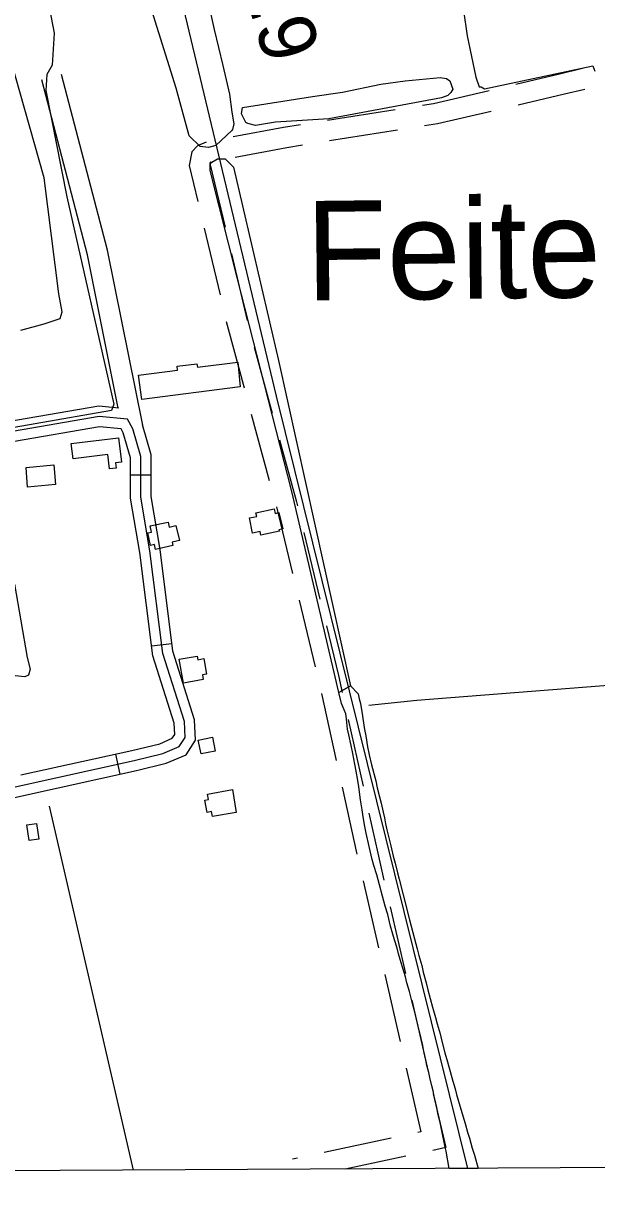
# Model space of a CAD drawing. Extents: x 3445503 to 3483459, y 540493 to 566012.
# Drawn here: x 3457610 to 3458446, y 545885 to 547599 of the extents above; entities that cross this region are included whole.
import ezdxf

# ---------------------------------------------------------------- set-up
doc = ezdxf.new("R2010")
doc.units = 0
for name, color, linetype in [('V-BLDG-OTLN', 7, 'Continuous'), ('V-DTCH-CNTR', 7, 'Continuous'), ('V-GRID-FRAM', 7, 'Continuous'), ('V-RIVR-EDGE', 7, 'Continuous'), ('V-RIVR-RANG-IDEN', 7, 'Continuous'), ('V-ROAD-CNTR', 7, 'Continuous'), ('V-SITE-VEGE', 7, 'Continuous'), ('V-TOPO-GNAM-IDEN', 7, 'Continuous'), ('V-TOPO-SHOR', 7, 'Continuous')]:
    doc.layers.add(name, color=color, linetype=linetype)

msp = doc.modelspace()

# ---------------------------------------------------------------- linework, layer by layer
at = {"layer": 'V-BLDG-OTLN'}
for points in [[(3457926.2, 547069.1), (3457782.8, 547050.4), (3457777.9, 547086), (3457835, 547093.1), (3457834.3, 547099), (3457863.2, 547102.6), (3457863.8, 547097.5), (3457922.7, 547104.8)], [(3457748.5, 546994.7), (3457753, 546959), (3457744.3, 546957.9), (3457745.3, 546950.5), (3457735.5, 546949.3), (3457732.9, 546970.2), (3457682.3, 546963.8), (3457679.4, 546986.4)], [(3457613.7, 546951.1), (3457654.1, 546954.9), (3457656.7, 546926.5), (3457616, 546922.7)], [(3457983.7, 546858.4), (3457956.2, 546852.8), (3457955.2, 546857.8), (3457944.3, 546855.5), (3457940, 546877.8), (3457950.4, 546879.9), (3457949.3, 546885.1), (3457975.7, 546890.8), (3457977.2, 546884.2), (3457982.7, 546885.4), (3457988.3, 546861.8), (3457982.7, 546860.5)], [(3457832.3, 546866.7), (3457837.5, 546844.7), (3457826.9, 546842.3), (3457828.1, 546837.3), (3457802.9, 546831.7), (3457801.3, 546839), (3457795.4, 546837.7), (3457791.7, 546855.9), (3457796.9, 546857), (3457795.1, 546866), (3457821.1, 546871.5), (3457822.6, 546864.4)], [(3457873.1, 546672.6), (3457877.1, 546649.7), (3457871.2, 546648.8), (3457872.4, 546641.9), (3457843.5, 546636.9), (3457837.3, 546671.7), (3457863.3, 546676.3), (3457864.6, 546670.6)], [(3457864.9, 546553.8), (3457885.8, 546557.8), (3457889.7, 546537.5), (3457869.1, 546533.5)], [(3457915, 546481.6), (3457920.6, 546448.3), (3457885.8, 546442.4), (3457884.6, 546449.5), (3457877.9, 546448.2), (3457874.8, 546465.9), (3457880.1, 546466.9), (3457878.6, 546474.8)], [(3457618.3, 546407.2), (3457615, 546430.1), (3457629.2, 546432.1), (3457632.5, 546409.2)]]:
    msp.add_lwpolyline(points, close=True, dxfattribs=at)
at = {"layer": 'V-DTCH-CNTR'}
msp.add_lwpolyline([(3459158.3, 546688.8), (3458896.8, 546665.2), (3458599.6, 546644.2), (3458184, 546611.4), (3458113.8, 546604.1)], dxfattribs=at)
at = {"layer": 'V-GRID-FRAM'}
msp.add_lwpolyline([(3449565.1, 564068.2), (3481202, 564229.3), (3481302.5, 546046.4), (3449649.7, 545885.3), (3449565.1, 564068.2)], dxfattribs=at)
at = {"layer": 'V-RIVR-EDGE'}
msp.add_spline([(3457863.5, 548983.4), (3457817.4, 548968.7), (3457802.1, 548960.7), (3457767.7, 548948.6), (3457731.5, 548932), (3457708.2, 548919.9), (3457702.2, 548907.8), (3457696.6, 548893.5), (3457692.4, 548877.5), (3457690.7, 548875.5), (3457689, 548882.8), (3457682.7, 548888), (3457675.4, 548890.1), (3457672.3, 548889.8), (3457669.1, 548886.3), (3457659.7, 548881.8), (3457640.6, 548872.8), (3457631.2, 548868.7), (3457618.3, 548865.2), (3457614.9, 548867), (3457612.4, 548865.2), (3457610, 548862.8), (3457605.5, 548857.9), (3457597.1, 548854.5), (3457585.6, 548850), (3457581.8, 548851.4), (3457575.2, 548847.9), (3457552.6, 548839), (3457523.3, 548830), (3457494.5, 548821.4), (3457480.2, 548818.3), (3457458.6, 548813.8), (3457442.3, 548807.6), (3457428, 548804.8), (3457409.6, 548800.4), (3457393.9, 548796.9), (3457376.6, 548792.8), (3457356.4, 548788.7), (3457340.4, 548784.9), (3457318.5, 548774.5), (3457282.6, 548763.1), (3457272.2, 548757.3), (3457258.6, 548753.1), (3457235, 548746.6), (3457211.6, 548735.5), (3457178.2, 548721.3), (3457160.5, 548713), (3457150.7, 548710.3), (3457138.9, 548708.9), (3457133, 548708.6), (3457124, 548706.5), (3457117, 548701.3), (3457101.7, 548690.9), (3457094.4, 548684), (3457088.8, 548681.6), (3457084.3, 548684.4), (3457080.1, 548683.3), (3457066.5, 548675.7), (3457054, 548670.5), (3457041.1, 548666.4), (3457034.9, 548663.6), (3457030.7, 548658.1), (3457025.1, 548655.3), (3457016.1, 548654), (3456990.3, 548646), (3456984.1, 548644.3), (3456981.3, 548639.8), (3456974, 548638.1), (3456959.7, 548631.5), (3456940.9, 548624.6), (3456930.1, 548621.8), (3456905.4, 548610.4), (3456885.6, 548603.2), (3456858.1, 548591.1), (3456833, 548577.6), (3456810.7, 548562.3), (3456791.9, 548553), (3456783.6, 548550.9), (3456781.2, 548549.5), (3456778.4, 548546.4), (3456774.2, 548544.3), (3456766.9, 548543.3), (3456746.4, 548533.3), (3456727.9, 548523.6), (3456715.7, 548516), (3456704.9, 548513.9), (3456691.4, 548509.4), (3456678.5, 548503.9), (3456658.3, 548495.6), (3456640.2, 548485.6), (3456625.6, 548475.9), (3456609.9, 548467.2), (3456603, 548463.1), (3456595, 548460), (3456583.8, 548452), (3456563.6, 548444.8), (3456558.8, 548442.3), (3456555.6, 548438.9), (3456546.9, 548431.9), (3456540.6, 548426.7), (3456538.5, 548423.3), (3456538.2, 548420.1), (3456534.4, 548419.8), (3456524.6, 548415.6), (3456518, 548413.6), (3456517.3, 548408), (3456502.3, 548404.9), (3456494.7, 548400.8), (3456476.9, 548387.6), (3456472, 548382.1), (3456471.7, 548376.5), (3456469.9, 548374.4), (3456465.1, 548376.9), (3456461.6, 548379), (3456453.6, 548374.5), (3456443.2, 548366.8), (3456436.5, 548360.6), (3456426.1, 548350.2), (3456413.2, 548341.9), (3456403.4, 548333.2), (3456403.1, 548329.4), (3456399.3, 548326.3), (3456385.3, 548316.9), (3456350.5, 548300.7), (3456316.1, 548282.3), (3456280.6, 548264.7), (3456259.3, 548249.1), (3456242.6, 548238), (3456225.9, 548225.9), (3456215.1, 548219.3), (3456210.9, 548218.3), (3456207.4, 548216.2), (3456199.8, 548208.9), (3456191.4, 548204.1), (3456188.3, 548196.4), (3456178.9, 548184.6), (3456172.2, 548179.4), (3456163.5, 548177.7), (3456156.6, 548173.6), (3456138.1, 548156.9), (3456112, 548136.8), (3456109.2, 548131.3), (3456110.9, 548125.7), (3456109.5, 548121.9), (3456101.9, 548117.4), (3456098, 548117), (3456096, 548120.2), (3456090.4, 548120.2), (3456088, 548118.1), (3456087.6, 548114.6), (3456089.7, 548110.8), (3456087.9, 548109.1), (3456081.3, 548104.2), (3456078.9, 548101.1), (3456071.9, 548092.8), (3456063.2, 548086.9), (3456046.1, 548076.5), (3456032.2, 548068.2), (3456019.7, 548059.2), (3456011.7, 548050.9), (3456004, 548047.1), (3455994.6, 548042.2), (3455984.8, 548034.6), (3455970.9, 548024.9), (3455942.4, 548001.7), (3455925.6, 547985), (3455888, 547951.4), (3455859.8, 547925), (3455831.2, 547897.3), (3455795.7, 547869.9), (3455772.7, 547850.9), (3455751.1, 547830.1), (3455739.9, 547820.4), (3455733, 547813.4), (3455726.7, 547806.8), (3455720.1, 547803.4), (3455716.9, 547799.2), (3455712.1, 547794.4), (3455707.2, 547792.6), (3455704.7, 547788.8), (3455704.7, 547786), (3455698.8, 547785), (3455689.1, 547777.7), (3455682.8, 547771.8), (3455681.7, 547766.6), (3455680.7, 547760.7), (3455676.9, 547758.6), (3455672.4, 547762.5), (3455669.6, 547759.3), (3455651.4, 547743.1), (3455646.2, 547734.7), (3455641, 547725), (3455639.9, 547719.4), (3455637.5, 547716.7), (3455633.3, 547714.6), (3455630.5, 547713.9), (3455628.4, 547711.1), (3455627.7, 547707), (3455626, 547701.7), (3455612.4, 547691), (3455586.9, 547668.8), (3455568.1, 547649.7), (3455560.1, 547641.1), (3455557.3, 547635.2), (3455554.9, 547629.3), (3455551.4, 547626.1), (3455546.5, 547624.8), (3455537.1, 547622), (3455534, 547619.2), (3455531.9, 547615.8), (3455527.7, 547608.1), (3455520.4, 547600.8), (3455503.7, 547587.7), (3455484.9, 547575.9), (3455468.8, 547563.4), (3455457, 547556.2), (3455434.7, 547543), (3455434.4, 547542.3), (3455433.7, 547540.9), (3455433, 547536.1), (3455431.2, 547533.6), (3455427.1, 547534.3), (3455422.9, 547533), (3455408.6, 547524), (3455399.2, 547518.1), (3455395, 547516.3), (3455391.5, 547511.8), (3455385.6, 547505.9), (3455380.7, 547503.2), (3455373.1, 547500.1), (3455368.2, 547494.2), (3455365.1, 547491.4), (3455357.8, 547487.6), (3455349.1, 547480.6), (3455342.1, 547480.3), (3455335.8, 547478.9), (3455326.8, 547472), (3455309.4, 547463.7), (3455304.2, 547462), (3455300.3, 547457.1), (3455295.4, 547452.6), (3455280.8, 547444), (3455275.3, 547439.1), (3455272.8, 547433.6), (3455267.9, 547430.1), (3455263.1, 547431.5), (3455257.9, 547431.5), (3455253, 547429.8), (3455233.5, 547417), (3455216.4, 547405.2), (3455207.7, 547399.3), (3455198.3, 547391.7), (3455194.1, 547387.9), (3455188.2, 547378.8), (3455176, 547368.1), (3455163.5, 547359.4), (3455159.3, 547355.6), (3455156.1, 547351.1), (3455152.7, 547349), (3455147.8, 547348.7), (3455144, 547345.9), (3455127.6, 547332.1), (3455121, 547327.6), (3455111.9, 547319.6), (3455098, 547307.8), (3455086.1, 547292.2), (3455071.5, 547281.8), (3455061.4, 547271.7), (3455057.6, 547265.1), (3455056.8, 547257.5), (3455044.3, 547250.2), (3455035.6, 547244.7), (3455007.7, 547222.5), (3454989.6, 547206.2), (3454980.2, 547197.2), (3454971.2, 547191), (3454953.7, 547170.1), (3454941.2, 547156.3), (3454928.3, 547146.2), (3454914.4, 547136.2), (3454901.8, 547130.3), (3454894.2, 547128.9), (3454889.6, 547123), (3454885.8, 547118.9), (3454878.2, 547115.8), (3454871.5, 547111.6), (3454866.7, 547105.7), (3454853.4, 547095), (3454836, 547084.9), (3454794.9, 547060.3), (3454775.8, 547046.5), (3454768.1, 547043.4), (3454766, 547042.3), (3454765.3, 547039.6), (3454764.6, 547037.8), (3454754.5, 547033.3), (3454745.5, 547027.8), (3454732.6, 547018.8), (3454704.7, 547000.4), (3454687.3, 546990.4), (3454661.6, 546972.7), (3454600.3, 546931.5), (3454566.5, 546905.5), (3454551.9, 546896.2), (3454544.2, 546890.6), (3454540.7, 546885.1), (3454535.5, 546878.5), (3454525.1, 546874), (3454519.8, 546871.2), (3454512.5, 546865.7), (3454509, 546863.9), (3454507.6, 546859.1), (3454504.1, 546854.2), (3454497.9, 546854.2), (3454492.3, 546851.8), (3454487.4, 546847.7), (3454481.2, 546836.9), (3454475.6, 546830), (3454466.5, 546824.8), (3454459.2, 546817.5), (3454445.6, 546809.5), (3454438.3, 546799.1), (3454430.3, 546789.4), (3454418.8, 546782.8), (3454407.7, 546779.7), (3454394.4, 546769), (3454388.5, 546760.3), (3454381.9, 546751.6), (3454374.2, 546745), (3454365.5, 546742.6), (3454357.8, 546735.7), (3454348.4, 546726.3), (3454339.4, 546720.1), (3454330, 546712.1), (3454321.6, 546705.2), (3454311.5, 546695.5), (3454298.6, 546684.7), (3454292.7, 546681.3), (3454288.9, 546682), (3454284.4, 546681.3), (3454283.7, 546679.2), (3454283.3, 546671.9), (3454281.2, 546667.4), (3454257.2, 546652.9), (3454236.3, 546638.3), (3454219.6, 546622.4), (3454209.1, 546612.3), (3454190.3, 546592.5), (3454175.6, 546578), (3454164.8, 546565.8), (3454160.3, 546563.4), (3454156.1, 546563.8), (3454151.6, 546561.3), (3454148.1, 546559.6), (3454133.5, 546546.1), (3454102.5, 546519), (3454096.2, 546515.9), (3454092.4, 546512.1), (3454086.1, 546505.5), (3454079.2, 546495.8), (3454068, 546483), (3454055.1, 546469.8), (3454040.8, 546455.9), (3454027.9, 546447.3), (3454013, 546435.1), (3453974.3, 546400.1), (3453969.4, 546393.5), (3453968.7, 546390.4), (3453968.3, 546386.9), (3453963.5, 546381), (3453948.1, 546364), (3453931.7, 546346.7), (3453925.5, 546344.6), (3453916.8, 546339.1), (3453902.8, 546331.1), (3453885.8, 546314.1), (3453868.7, 546296.1), (3453855.4, 546277), (3453829.3, 546239.9), (3453825.1, 546231.9), (3453825.1, 546228.8), (3453825.1, 546226), (3453824.4, 546224.6), (3453819.1, 546224.3), (3453815.3, 546222.9), (3453811.1, 546217.7), (3453801.4, 546202.1), (3453785.3, 546179.2), (3453759.2, 546146.9), (3453726.4, 546113.6), (3453681.8, 546074.8), (3453648.4, 546047.4), (3453614.6, 546023.8), (3453592.3, 546013.1), (3453571.1, 545999.6), (3453548.8, 545978.1), (3453538, 545968.1), (3453529.3, 545959.4), (3453525.4, 545959), (3453521.6, 545955.6), (3453517.4, 545950.7), (3453513.6, 545946.2), (3453508.7, 545944.1), (3453506.6, 545941), (3453505.2, 545937.9), (3453495.8, 545932), (3453490.9, 545926.5), (3453484.3, 545918.1), (3453481.2, 545917.8), (3453476.7, 545916.1), (3453470, 545909.8), (3453466.2, 545904.7)], degree=3, dxfattribs=at)
at = {"layer": 'V-ROAD-CNTR'}
for p, q in [((3458152.6, 547472.9), (3458053.8, 547457.3)), ((3458155.6, 547443), (3458056.8, 547427.4)), ((3457873.7, 547300.2), (3457896.8, 547202.9)), ((3457913.4, 547262.8), (3457936.5, 547165.5)), ((3457946.9, 547126.9), (3457973.1, 547030.4)), ((3457942.4, 547028.8), (3457968.7, 546932.4)), ((3457766.2, 546940.7), (3457796.2, 546940.7)), ((3457979.2, 546893.8), (3458002.7, 546796.6)), ((3458019.1, 546856.4), (3458042.7, 546759.2)), ((3458012.2, 546757.7), (3458035.7, 546660.5)), ((3457796.8, 546691), (3457826.5, 546694.8)), ((3458044.7, 546621.5), (3458066.4, 546523.9)), ((3458083.8, 546583.9), (3458105.5, 546486.3)), ((3457744.1, 546533.3), (3457750.5, 546504)), ((3458075.1, 546484.9), (3458096.7, 546387.2)), ((3458105.7, 546348.3), (3458128.2, 546250.8)), ((3458145.1, 546310.7), (3458167.6, 546213.3)), ((3458137.2, 546211.8), (3458159.7, 546114.4)), ((3458176.6, 546174.3), (3458199.1, 546076.9)), ((3458146.6, 545973.1), (3458048.8, 545952.3)), ((3458009.7, 545943.9), (3458002.8, 545942.5)), ((3458168.1, 545947), (3458079.7, 545928.2))]:
    msp.add_line(p, q, dxfattribs=at)
for points in [[(3457748.4, 547037.9), (3457703.3, 547261.4), (3457636.7, 547516.6)], [(3457784, 547012.9), (3457732.6, 547268.1), (3457665.7, 547524.2)], [(3458426, 547532.9), (3458392.3, 547524.7), (3458328.7, 547509.8)], [(3458289.7, 547500.7), (3458208.5, 547481.7), (3458192.1, 547479.2)], [(3458429, 547502.7), (3458399.3, 547495.5), (3458331.7, 547479.7)], [(3458292.7, 547470.6), (3458214.2, 547452.3), (3458195.1, 547449.3)], [(3458014.3, 547451), (3457989.4, 547447.1), (3457915.9, 547433.2)], [(3457876.7, 547425.5), (3457864, 547420.2), (3457855.6, 547411.6), (3457852, 547391.5), (3457864.4, 547339.1)], [(3458017.3, 547421.1), (3457994.5, 547417.5), (3457918.9, 547403.2)], [(3457882.1, 547395.8), (3457883.5, 547397.1), (3457882.6, 547392.4), (3457904.1, 547301.7)], [(3457906, 547164), (3457908.5, 547153.5), (3457931.9, 547067.4)], [(3457749.3, 547037.8), (3457719.8, 547040.9), (3457467.8, 546997.3), (3457377, 546986)], [(3457454.5, 546453.3), (3457602.3, 546486.7), (3457771.4, 546524), (3457813.6, 546534.2), (3457837.3, 546544.4), (3457845.9, 546557.7), (3457844.8, 546580.8), (3457813.3, 546679.9), (3457794.5, 546829.5), (3457781.2, 546907.8), (3457781.2, 546967.4), (3457769.5, 547007.5), (3457762, 547021.5), (3457720.3, 547025.7), (3457470, 546982.5), (3457363.1, 546969.2)], [(3457606.1, 546502.9), (3457768, 546538.6), (3457808.9, 546548.4), (3457827.2, 546556.3), (3457830.7, 546561.8), (3457829.9, 546578.2), (3457798.6, 546676.7), (3457779.7, 546827.3), (3457766.2, 546906.6), (3457766.2, 546965.2), (3457755.6, 547001.8), (3457752.6, 547007.4), (3457720.8, 547010.6), (3457472.2, 546967.6), (3457385.8, 546956.9)], [(3457471.5, 546441.8), (3457605.5, 546472.1), (3457774.8, 546509.3), (3457818.4, 546519.9), (3457847.5, 546532.4), (3457861.1, 546553.7), (3457859.7, 546583.5), (3457828, 546683.2), (3457809.4, 546831.7), (3457796.2, 546909.1), (3457796.2, 546969.5), (3457783.5, 547013.3)], [(3457983.6, 546991.8), (3458008.2, 546901.4), (3458009.7, 546895.2)], [(3458052.1, 546720.3), (3458069.6, 546647.7), (3458075.1, 546623)], [(3458114.1, 546447.3), (3458127.1, 546388.8), (3458136.1, 546349.7)], [(3458168.7, 546075.4), (3458190.1, 545982.4), (3458185.7, 545981.4)], [(3458208.1, 546037.9), (3458226.2, 545959.4), (3458207.3, 545955.3)]]:
    msp.add_lwpolyline(points, dxfattribs=at)
at = {"layer": 'V-SITE-VEGE'}
for p, q in [((3458070.3, 546623.3), (3458087.3, 546632.7)), ((3458087.3, 546632.7), (3458098.4, 546621.2)), ((3458074.2, 546607), (3458070.3, 546623.3)), ((3458098.4, 546621.2), (3458100, 546613.7)), ((3458100, 546613.7), (3458101.8, 546607.2)), ((3458078.2, 546597.7), (3458074.2, 546607)), ((3458080.2, 546592.1), (3458078.2, 546597.7)), ((3458081.2, 546584.8), (3458080.2, 546592.1)), ((3458101.8, 546607.2), (3458103.3, 546598)), ((3458103.3, 546598), (3458104.5, 546592.7)), ((3458104.5, 546592.7), (3458105.2, 546585)), ((3458081.7, 546579.3), (3458081.2, 546584.8)), ((3458083, 546569.5), (3458081.7, 546579.3)), ((3458105.2, 546585), (3458107.8, 546569.3)), ((3458085, 546561.3), (3458083, 546569.5)), ((3458088.1, 546545.8), (3458085, 546561.3)), ((3458107.8, 546569.3), (3458109.8, 546559.7)), ((3458109.8, 546559.7), (3458112.2, 546544)), ((3458090.6, 546534.3), (3458088.1, 546545.8)), ((3458112.2, 546544), (3458114.4, 546532.4)), ((3458093.5, 546518.4), (3458090.6, 546534.3)), ((3458114.4, 546532.4), (3458117.7, 546517.8)), ((3458095.4, 546508.5), (3458093.5, 546518.4)), ((3458097.9, 546494.9), (3458095.4, 546508.5)), ((3458117.7, 546517.8), (3458124, 546494.1)), ((3458099.4, 546485.7), (3458097.9, 546494.9)), ((3458124, 546494.1), (3458126.1, 546484.2)), ((3458102, 546466.4), (3458099.4, 546485.7)), ((3458126.1, 546484.2), (3458129.5, 546471)), ((3458129.5, 546471), (3458132, 546461.8)), ((3458104.3, 546452), (3458102, 546466.4)), ((3458132, 546461.8), (3458134.8, 546448.8)), ((3458105.6, 546442), (3458104.3, 546452)), ((3458108.3, 546427.5), (3458105.6, 546442)), ((3458134.8, 546448.8), (3458136.9, 546440.4)), ((3458136.9, 546440.4), (3458138.4, 546431.8)), ((3458110.2, 546417.9), (3458108.3, 546427.5)), ((3458138.4, 546431.8), (3458140.4, 546423)), ((3458140.4, 546423), (3458143.5, 546409.4)), ((3458114.3, 546398.6), (3458110.2, 546417.9)), ((3458143.5, 546409.4), (3458146.1, 546399.6)), ((3458119, 546379.7), (3458114.3, 546398.6)), ((3458146.1, 546399.6), (3458149.4, 546384.7)), ((3458121.2, 546370.7), (3458119, 546379.7)), ((3458125.8, 546357.1), (3458121.2, 546370.7)), ((3458149.4, 546384.7), (3458152.2, 546374.4)), ((3458152.2, 546374.4), (3458155.7, 546360.1)), ((3458138, 546311.6), (3458125.8, 546357.1)), ((3458155.7, 546360.1), (3458158.3, 546350.7)), ((3458158.3, 546350.7), (3458164.2, 546328.1)), ((3458164.2, 546328.1), (3458173.2, 546291.6)), ((3458141.6, 546299.4), (3458138, 546311.6)), ((3458145.7, 546282.6), (3458141.6, 546299.4)), ((3458149.1, 546270.7), (3458145.7, 546282.6)), ((3458173.2, 546291.6), (3458178.3, 546273.1)), ((3458151.6, 546262.3), (3458149.1, 546270.7)), ((3458178.3, 546273.1), (3458180.7, 546263.7)), ((3458155.2, 546250.1), (3458151.6, 546262.3)), ((3458157.4, 546241.9), (3458155.2, 546250.1)), ((3458180.7, 546263.7), (3458184.4, 546249.4)), ((3458184.4, 546249.4), (3458187.2, 546239.8)), ((3458161.1, 546229.1), (3458157.4, 546241.9)), ((3458187.2, 546239.8), (3458191.1, 546225.1)), ((3458163.7, 546221.2), (3458161.1, 546229.1)), ((3458167.3, 546208.4), (3458163.7, 546221.2)), ((3458191.1, 546225.1), (3458193.5, 546215.5)), ((3458193.5, 546215.5), (3458197.8, 546199.7)), ((3458169.4, 546199.6), (3458167.3, 546208.4)), ((3458173.2, 546187), (3458169.4, 546199.6)), ((3458197.8, 546199.7), (3458200.2, 546189.3)), ((3458177.9, 546169.8), (3458173.2, 546187)), ((3458200.2, 546189.3), (3458206.7, 546164.3)), ((3458181.3, 546157), (3458177.9, 546169.8)), ((3458206.7, 546164.3), (3458211.2, 546149.2)), ((3458183.2, 546148.8), (3458181.3, 546157)), ((3458186, 546136.7), (3458183.2, 546148.8)), ((3458211.2, 546149.2), (3458213.6, 546139.8)), ((3458187.9, 546128.9), (3458186, 546136.7)), ((3458192.6, 546108.4), (3458187.9, 546128.9)), ((3458213.6, 546139.8), (3458218, 546125.5)), ((3458218, 546125.5), (3458220.1, 546116.7)), ((3458220.1, 546116.7), (3458225, 546097.6)), ((3458194.2, 546099.4), (3458192.6, 546108.4)), ((3458197.3, 546086.8), (3458194.2, 546099.4)), ((3458225, 546097.6), (3458228.8, 546084.4)), ((3458198.8, 546079.4), (3458197.3, 546086.8)), ((3458201.4, 546068.8), (3458198.8, 546079.4)), ((3458228.8, 546084.4), (3458236.5, 546056.5)), ((3458203, 546061.6), (3458201.4, 546068.8)), ((3458206.1, 546049.7), (3458203, 546061.6)), ((3458207.7, 546042.1), (3458206.1, 546049.7)), ((3458236.5, 546056.5), (3458239.9, 546045)), ((3458239.9, 546045), (3458241.8, 546036.8)), ((3458209.4, 546034.6), (3458207.7, 546042.1)), ((3458212, 546024.5), (3458209.4, 546034.6)), ((3458241.8, 546036.8), (3458248.4, 546015.6)), ((3458213.3, 546018.4), (3458212, 546024.5)), ((3458214.9, 546009.4), (3458213.3, 546018.4)), ((3458216.2, 546003.6), (3458214.9, 546009.4)), ((3458248.4, 546015.6), (3458254.5, 545994.8)), ((3458218.8, 545993.5), (3458216.2, 546003.6)), ((3458219.9, 545986.4), (3458218.8, 545993.5)), ((3458254.5, 545994.8), (3458258.1, 545982.2)), ((3458225.4, 545960.2), (3458219.9, 545986.4)), ((3458258.1, 545982.2), (3458260.9, 545973.4)), ((3458226.7, 545954.1), (3458225.4, 545960.2)), ((3458260.9, 545973.4), (3458264.8, 545958.7)), ((3458264.8, 545958.7), (3458268, 545948.3)), ((3458231.3, 545928.9), (3458226.7, 545954.1)), ((3458268, 545948.3), (3458273.4, 545929.2)), ((3458273.4, 545929.2), (3458231.3, 545928.9))]:
    msp.add_line(p, q, dxfattribs=at)
for points in [[(3457616.9, 547782.6), (3457654.6, 547584.7), (3457651.8, 547538.1), (3457644.1, 547524.1), (3457642.7, 547500.8), (3457673.2, 547345.7), (3457741.8, 547043.5), (3457738.7, 547034.2), (3457515.4, 546995.5)], [(3457606.1, 547151.3), (3457640.2, 547160.8), (3457663.4, 547168.7), (3457666.4, 547178.1), (3457661.6, 547204.4), (3457640.4, 547373.5), (3457591.2, 547547)], [(3457597.1, 546781.1), (3457615.6, 546674.1), (3457619.6, 546657.1), (3457617.3, 546648.5), (3457611.9, 546646.2), (3457597.9, 546647.6)]]:
    msp.add_lwpolyline(points, dxfattribs=at)
for points in [[(3457791.8, 547643.9), (3457782.2, 547685.7), (3457780.5, 547707.4), (3457794.4, 547721.5), (3457817.6, 547727.9), (3457836.3, 547726.4), (3457853.4, 547717.2), (3457866, 547686.2), (3457875.6, 547647.5), (3457888.3, 547590.1), (3457901.1, 547537.4), (3457910.7, 547495.6), (3457913.9, 547469.2), (3457917.1, 547452.2), (3457915, 547443.9), (3457914.1, 547442.8), (3457890.9, 547421), (3457880.1, 547417.8), (3457867.7, 547419.3), (3457852, 547434.7), (3457833, 547504.4), (3457795, 547625.3)], [(3457929.7, 547476.1), (3458032, 547492.3), (3458075.4, 547498.8), (3458131.3, 547510), (3458166.9, 547514.9), (3458197.9, 547518.2), (3458218.1, 547519.8), (3458227.4, 547518.3), (3458232.1, 547515.3), (3458236.8, 547502.9), (3458233.8, 547498.2), (3458229.1, 547493.5), (3458219.8, 547490.3), (3458055.5, 547459.8), (3457977.9, 547454.7), (3457948.5, 547449.9), (3457937.6, 547452.9), (3457934.5, 547454.4), (3457928.2, 547466.8)], [(3458087.3, 546632.7), (3458070.3, 546623.3), (3458001.8, 546916.3), (3457922.3, 547226.2), (3457882.5, 547384.3), (3457882.4, 547395.2), (3457893.2, 547401.4), (3457904.1, 547401.5), (3457916.6, 547389.2), (3457982, 547107.1)]]:
    msp.add_lwpolyline(points, close=True, dxfattribs=at)
at = {"layer": 'V-TOPO-SHOR'}
msp.add_line((3457647.5, 546457.3), (3457770.3, 545926.6), dxfattribs=at)
for points in [[(3458258.3, 545929.1), (3457979.1, 547055.3), (3457808.3, 547768.9), (3457742.9, 548030.2)], [(3458241.6, 547692.2), (3458257.3, 547580.8), (3458270, 547520.3), (3458274.8, 547506.4), (3458277.9, 547506.4), (3458282.6, 547503.3), (3458440.7, 547536.9), (3458443.8, 547529.1)]]:
    msp.add_lwpolyline(points, dxfattribs=at)

# ---------------------------------------------------------------- texts
at = {"layer": 'V-RIVR-RANG-IDEN'}
msp.add_text('R-152.9', height=83, rotation=286.716, dxfattribs=at).set_placement((3457851.3, 547914.4))
at = {"layer": 'V-TOPO-GNAM-IDEN'}
msp.add_text('Feitel', height=145, rotation=0.6418, dxfattribs=at).set_placement((3458022.5, 547194.8))

doc.saveas('drawing.dxf')
